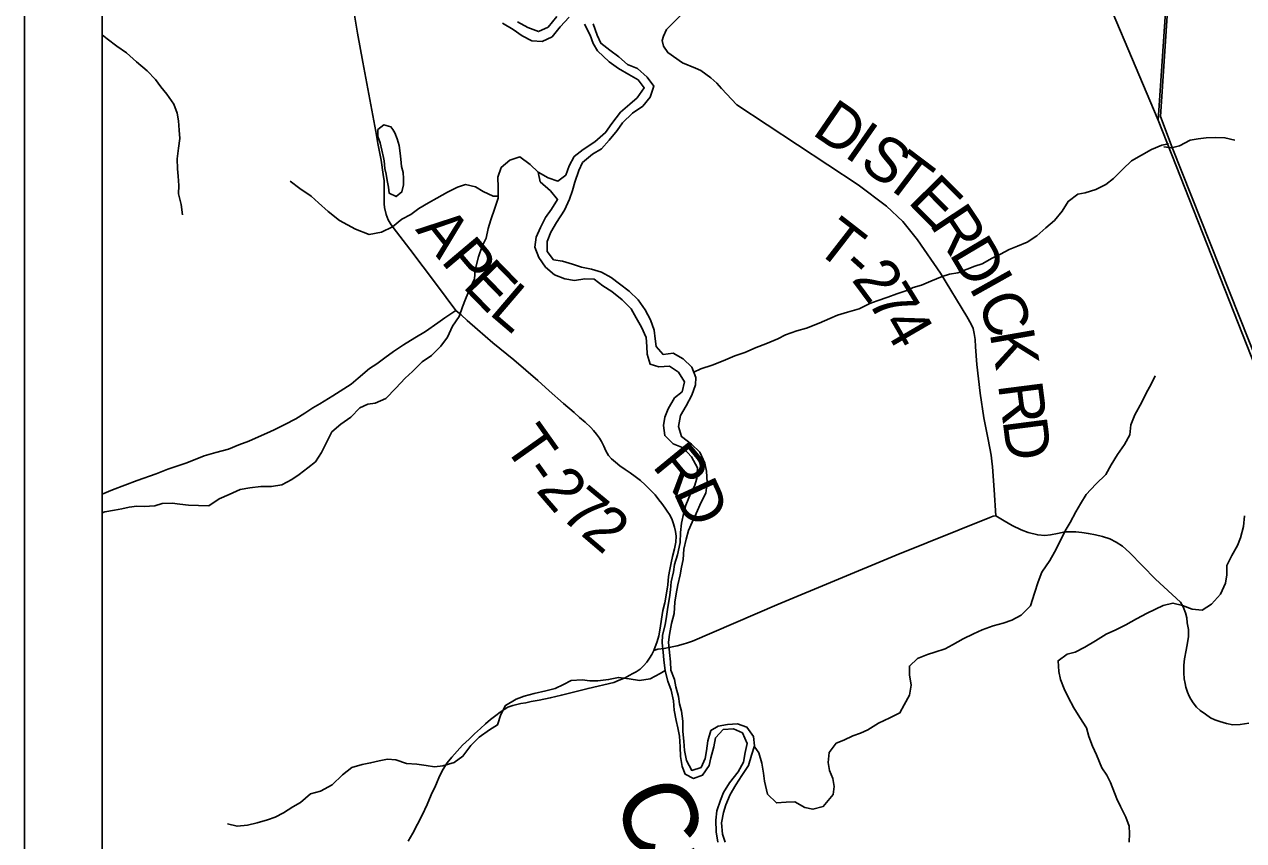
# Model space of a CAD drawing. Extents: x 0 to 44, y -23.8 to 22.
# Drawn here: x 2 to 3.565, y 17.366 to 18.413 of the extents above; entities that cross this region are included whole.
import ezdxf

# ---------------------------------------------------------------- set-up
doc = ezdxf.new("R2010")
doc.units = 0
for name, color, linetype in [('Default', 7, 'Continuous'), ('GM_X_Minor_Lake', 7, 'Continuous'), ('GM_X_Minor_River', 7, 'Continuous'), ('GM_X_Minor_River_Text', 7, 'Continuous'), ('GM_X_Section', 7, 'Continuous'), ('GM_X_Township_Road', 7, 'Continuous'), ('GM_X_Township_Road_Text', 7, 'Continuous'), ('SH_Cut_Line', 7, 'Continuous'), ('SH_Data', 7, 'Continuous')]:
    doc.layers.add(name, color=color, linetype=linetype)

msp = doc.modelspace()

# ---------------------------------------------------------------- linework, layer by layer
at = {"layer": 'Default'}
for points in [[(2.3497, 20.9), (2.1, 20.9), (2.1, 14.1), (2.838, 14.1), (3.0317, 14.1856), (3.8639, 14.5533), (4.3443, 14.7655), (4.4538, 14.8144), (4.856, 14.9939), (4.5387, 15.7097), (4.3476, 16.1408), (4.1422, 16.6361), (4.026, 16.9163), (3.7907, 17.4383), (3.763, 17.5087), (3.455, 18.29), (3.1789, 18.9421), (3.1321, 19.0527), (3.0496, 19.2474), (3.0092, 19.3427), (2.8013, 19.8369), (2.472, 20.6113)], [(6.8158, 20.9), (2.3497, 20.9), (2.472, 20.6113), (2.8013, 19.8369), (3.0092, 19.3427), (3.0496, 19.2474), (3.1321, 19.0527), (3.1789, 18.9421), (3.455, 18.29), (3.5135, 19.1552), (3.5139, 19.1608), (3.5639, 19.9016), (3.5995, 20.4294), (3.5996, 20.4304), (3.6002, 20.4391), (3.6191, 20.7184), (3.9141, 20.6975), (4.3639, 20.6657), (6.7023, 20.5094), (6.7107, 20.5383)]]:
    msp.add_lwpolyline(points, close=True, dxfattribs=at)
msp.add_lwpolyline([(7.4495, 20.4611), (7.016, 20.4891), (6.892, 20.4972), (6.8124, 20.5023), (6.7257, 20.5079), (6.7023, 20.5094), (4.3639, 20.6657), (3.9141, 20.6975), (3.6191, 20.7184), (3.6002, 20.4391), (3.5996, 20.4304), (3.5995, 20.4294), (3.5639, 19.9016), (3.5139, 19.1608), (3.5135, 19.1552), (3.455, 18.29), (3.763, 17.5087), (3.7907, 17.4383), (4.026, 16.9163), (4.1422, 16.6361), (4.3476, 16.1408)], dxfattribs=at)
at = {"layer": 'GM_X_Minor_Lake'}
for points in [[(2.4728, 18.278), (2.4703, 18.2816), (2.4613, 18.2839), (2.4537, 18.2779), (2.4536, 18.2692), (2.4566, 18.2608), (2.4588, 18.2517), (2.461, 18.2422), (2.4616, 18.2379)], [(2.4616, 18.2379), (2.4624, 18.2282), (2.4643, 18.2206), (2.4657, 18.2126), (2.4672, 18.2039), (2.4683, 18.1963), (2.477, 18.1921), (2.4846, 18.1981), (2.4865, 18.2072), (2.4866, 18.2151), (2.4859, 18.2227), (2.484, 18.2307), (2.4833, 18.2402), (2.4822, 18.2478), (2.4808, 18.2576), (2.4782, 18.266), (2.4756, 18.274), (2.4728, 18.278)]]:
    msp.add_lwpolyline(points, dxfattribs=at)
at = {"layer": 'GM_X_Minor_River'}
for points in [[(2.6134, 18.4143), (2.6273, 18.4062), (2.639, 18.3982), (2.6511, 18.392), (2.6643, 18.3908), (2.6772, 18.3971), (2.6875, 18.4096), (2.699, 18.4224)], [(2.6835, 18.4232), (2.672, 18.4093), (2.6599, 18.4037), (2.6459, 18.4088), (2.6327, 18.4164)], [(2.719, 18.4131), (2.7261, 18.399), (2.7298, 18.3884), (2.7357, 18.3788), (2.7504, 18.3651), (2.7624, 18.3563), (2.7756, 18.3486), (2.7877, 18.3417), (2.7956, 18.3314), (2.7864, 18.3185), (2.7768, 18.3107), (2.765, 18.3001), (2.7539, 18.2858), (2.7459, 18.2741), (2.7322, 18.2621), (2.7173, 18.2524), (2.7055, 18.2433), (2.699, 18.2313), (2.6947, 18.2195), (2.6848, 18.2117), (2.672, 18.2159), (2.6592, 18.2232), (2.6621, 18.2111), (2.6753, 18.1992), (2.6843, 18.1882), (2.6766, 18.1757), (2.6686, 18.1652), (2.6624, 18.1523), (2.6566, 18.1398), (2.655, 18.1273), (2.6602, 18.114), (2.6688, 18.1015), (2.6805, 18.0915), (2.6937, 18.0865), (2.7058, 18.0845), (2.7194, 18.0866), (2.7312, 18.0862), (2.7425, 18.0774), (2.7541, 18.0701), (2.7673, 18.0597), (2.7789, 18.0479), (2.7853, 18.0365), (2.792, 18.0243), (2.7979, 18.0113), (2.799, 17.9996), (2.7993, 17.9897), (2.803, 17.9772), (2.8143, 17.9737), (2.8279, 17.9743), (2.8396, 17.9666), (2.8471, 17.9545), (2.844, 17.9416), (2.8344, 17.9337)], [(2.8394, 17.8969), (2.8422, 17.9113), (2.8495, 17.9237), (2.8564, 17.9373), (2.8611, 17.9505), (2.8615, 17.96), (2.8567, 17.9733), (2.8454, 17.9837), (2.8326, 17.991), (2.8197, 17.9895), (2.8107, 17.9995), (2.8097, 18.0093), (2.8082, 18.0207), (2.8034, 18.0337), (2.7967, 18.0466), (2.7877, 18.0596), (2.7761, 18.0707), (2.7637, 18.0802), (2.7531, 18.0883), (2.7407, 18.0952), (2.7279, 18.0987), (2.715, 18.1015), (2.7033, 18.1053), (2.6905, 18.1092), (2.6791, 18.1108), (2.6709, 18.1215), (2.671, 18.1344), (2.6756, 18.1465), (2.6829, 18.1586), (2.6933, 18.1744), (2.6994, 18.1888), (2.7033, 18.1998), (2.7064, 18.2104), (2.7114, 18.2255), (2.7161, 18.2357), (2.729, 18.2466), (2.7408, 18.2533), (2.7504, 18.2646), (2.7607, 18.2767), (2.7676, 18.2868), (2.7805, 18.2989), (2.7935, 18.3079), (2.803, 18.3196), (2.8077, 18.3335), (2.7994, 18.3454), (2.7867, 18.3565), (2.7742, 18.3615), (2.7629, 18.3714), (2.7513, 18.3799), (2.7396, 18.3887), (2.7351, 18.399), (2.73, 18.4138)], [(2.1, 18.3995), (2.1064, 18.3944), (2.1188, 18.3848), (2.1312, 18.3764), (2.144, 18.3649), (2.1575, 18.3534), (2.1684, 18.3424), (2.1752, 18.3328), (2.1827, 18.3233), (2.1917, 18.3107), (2.1961, 18.2989), (2.1979, 18.2894), (2.1986, 18.2773), (2.1993, 18.2667), (2.1976, 18.2542), (2.196, 18.2405), (2.1963, 18.2276), (2.1974, 18.2181), (2.198, 18.2064), (2.1979, 18.1954), (2.2012, 18.1817), (2.203, 18.1688)], [(3.4625, 18.2558), (3.472, 18.2547), (3.4823, 18.2571), (3.4959, 18.2645), (3.5065, 18.2661), (3.5167, 18.2673), (3.5288, 18.2678), (3.5406, 18.2675), (3.5535, 18.2646)], [(2.8591, 17.9668), (2.868, 17.971), (2.8825, 17.9758), (2.8969, 17.9814), (2.9117, 17.9877), (2.9246, 17.9921), (2.939, 17.9985), (2.9516, 18.0029), (2.9668, 18.0096), (2.9766, 18.0145), (2.9911, 18.0197), (3.0036, 18.023), (3.0199, 18.0297), (3.0336, 18.0356), (3.0435, 18.0397), (3.0564, 18.0438), (3.0711, 18.0479), (3.0848, 18.055), (3.0943, 18.0583), (3.108, 18.0631), (3.1198, 18.0672), (3.1311, 18.0713), (3.1406, 18.0754), (3.1513, 18.0783), (3.1634, 18.0835), (3.1778, 18.0895), (3.1873, 18.0924), (3.1979, 18.0943), (3.2101, 18.0987), (3.2196, 18.1028), (3.2291, 18.1058), (3.242, 18.1129), (3.2526, 18.1181), (3.264, 18.1241), (3.2743, 18.1285), (3.2868, 18.1334), (3.2994, 18.1416), (3.3108, 18.1518), (3.3219, 18.1615), (3.3318, 18.1732), (3.3395, 18.1857), (3.352, 18.195), (3.3615, 18.1969), (3.3752, 18.2009), (3.3877, 18.2077), (3.3976, 18.2152), (3.4098, 18.2272), (3.4209, 18.2377), (3.4338, 18.2452), (3.4464, 18.2523), (3.4596, 18.2579), (3.4683, 18.2598)], [(2.6592, 18.2232), (2.649, 18.2332), (2.6359, 18.2428), (2.623, 18.2387), (2.6119, 18.2293), (2.6077, 18.2168), (2.6079, 18.2035), (2.6082, 18.1899), (2.6036, 18.177), (2.5985, 18.1623), (2.5954, 18.1509), (2.5927, 18.1388), (2.5877, 18.1282), (2.5826, 18.1146), (2.5787, 18.098), (2.5775, 18.0866), (2.5713, 18.073), (2.5659, 18.0605), (2.5621, 18.0507), (2.5578, 18.0382), (2.5494, 18.0258), (2.5428, 18.0118), (2.5344, 18.0001), (2.5226, 17.9881), (2.5104, 17.9802), (2.4982, 17.9678), (2.4887, 17.9592), (2.4765, 17.9464), (2.4639, 17.9328), (2.4502, 17.9269), (2.4407, 17.9258), (2.4305, 17.9209), (2.419, 17.9089), (2.4061, 17.8999), (2.3946, 17.8901), (2.3812, 17.8637), (2.3735, 17.8516), (2.3636, 17.8441), (2.3526, 17.8355), (2.3431, 17.8291), (2.3305, 17.8224), (2.3172, 17.8202), (2.3036, 17.8199), (2.2892, 17.8182), (2.2771, 17.816), (2.263, 17.81), (2.2501, 17.8041), (2.2368, 17.7954), (2.2236, 17.7955), (2.2107, 17.796), (2.1993, 17.7973), (2.1895, 17.7985), (2.177, 17.7982), (2.1672, 17.7952), (2.1539, 17.7942), (2.1441, 17.7947), (2.1346, 17.7936), (2.1251, 17.7914), (2.1156, 17.7896), (2.1031, 17.7874), (2.1, 17.7863)], [(2.6082, 18.1926), (2.6018, 18.1926), (2.5886, 18.1984), (2.5788, 18.2045), (2.5663, 18.2073), (2.5557, 18.2043), (2.5428, 18.1976), (2.5291, 18.1901), (2.5188, 18.1838), (2.5063, 18.1767), (2.496, 18.1692), (2.4842, 18.1632), (2.4724, 18.153), (2.4583, 18.1463), (2.4424, 18.1434), (2.4251, 18.15), (2.4145, 18.1558), (2.4043, 18.1612), (2.39, 18.173), (2.3776, 18.1841), (2.3679, 18.1925), (2.3536, 18.2025), (2.3411, 18.2117)], [(2.9367, 17.4869), (2.9425, 17.4782), (2.9466, 17.4653), (2.9484, 17.4524), (2.9498, 17.4418), (2.9538, 17.4254), (2.9651, 17.414), (2.9776, 17.415), (2.9886, 17.4153), (3.0014, 17.4084), (3.012, 17.406), (3.0252, 17.4097), (3.0378, 17.4248), (3.0391, 17.435), (3.0373, 17.4456), (3.0332, 17.4555), (3.0314, 17.4658), (3.033, 17.4787), (3.0418, 17.4907), (3.0516, 17.4948), (3.063, 17.5), (3.0729, 17.5034), (3.0824, 17.5078), (3.0961, 17.5165), (3.1105, 17.5232), (3.1235, 17.5295), (3.1292, 17.5401), (3.1361, 17.5522), (3.1381, 17.565), (3.136, 17.5783), (3.1357, 17.5897), (3.1463, 17.5995), (3.1589, 17.6043), (3.1684, 17.6073), (3.1816, 17.6117), (3.1911, 17.6169), (3.2048, 17.6244), (3.2181, 17.6311), (3.2291, 17.636), (3.2432, 17.6412), (3.2561, 17.6449), (3.2671, 17.6486), (3.2793, 17.6549), (3.2911, 17.667), (3.2965, 17.6832), (3.3012, 17.6976), (3.3058, 17.7101), (3.3158, 17.7252), (3.3219, 17.7357), (3.3292, 17.7501), (3.3358, 17.7633), (3.3419, 17.7739), (3.3492, 17.7875), (3.3553, 17.798), (3.3626, 17.8097), (3.3752, 17.8229), (3.3878, 17.8353), (3.3947, 17.8478), (3.4028, 17.861), (3.412, 17.8738), (3.4185, 17.8863), (3.4201, 17.8991), (3.4251, 17.912), (3.434, 17.9282), (3.4401, 17.9407), (3.4455, 17.9505), (3.4513, 17.9622)], [(2.8344, 17.9337), (2.826, 17.9197), (2.8217, 17.9091), (2.8201, 17.8982), (2.8219, 17.8853), (2.8328, 17.8749), (2.8453, 17.8695), (2.8562, 17.8581), (2.864, 17.844), (2.8631, 17.8303), (2.86, 17.8205), (2.8547, 17.8107), (2.8489, 17.7963), (2.8465, 17.7865), (2.8434, 17.7732), (2.8422, 17.7611), (2.8417, 17.7482), (2.8381, 17.7323), (2.8343, 17.7198), (2.8331, 17.7104), (2.8299, 17.6979), (2.8291, 17.6873), (2.8279, 17.6778), (2.8259, 17.6653), (2.8239, 17.6532), (2.8223, 17.6426), (2.8188, 17.6294), (2.8187, 17.6195), (2.8197, 17.6074), (2.8208, 17.5975), (2.8222, 17.5834), (2.8259, 17.5705), (2.83, 17.5587), (2.8329, 17.5451), (2.8339, 17.5329), (2.8365, 17.52), (2.8387, 17.5105), (2.8409, 17.4999), (2.8415, 17.4862), (2.8422, 17.4737), (2.8443, 17.4608), (2.848, 17.4509), (2.8586, 17.4455), (2.8704, 17.4496), (2.8788, 17.4621), (2.8811, 17.4719), (2.8847, 17.4859), (2.887, 17.4976), (2.8969, 17.5082), (2.9102, 17.5092), (2.9215, 17.5038), (2.9275, 17.4905), (2.9251, 17.4787), (2.9227, 17.4663), (2.9162, 17.4538), (2.9047, 17.4399), (2.8974, 17.4274), (2.8932, 17.4176), (2.8885, 17.404), (2.8873, 17.3918), (2.888, 17.377), (2.8901, 17.3638)], [(2.8992, 17.3637), (2.8959, 17.374), (2.8945, 17.3887), (2.8972, 17.4016), (2.9, 17.4115), (2.9057, 17.4247), (2.913, 17.4375), (2.9207, 17.4492), (2.9291, 17.462), (2.933, 17.4753), (2.9369, 17.4874), (2.9359, 17.4991), (2.9272, 17.5113), (2.9152, 17.5156), (2.9023, 17.5146), (2.8905, 17.5124), (2.881, 17.5068), (2.8771, 17.4939), (2.8755, 17.481), (2.8736, 17.4712), (2.8685, 17.4595), (2.8564, 17.4558), (2.8497, 17.4687), (2.8471, 17.4813), (2.8461, 17.4934), (2.8451, 17.5059), (2.8452, 17.5188), (2.8434, 17.5317), (2.8408, 17.5412), (2.8394, 17.5507), (2.8361, 17.5629), (2.8342, 17.5724), (2.8298, 17.5845), (2.8291, 17.5951), (2.8281, 17.6069), (2.8267, 17.6202), (2.8279, 17.63), (2.8306, 17.6444), (2.8338, 17.6573), (2.8346, 17.6717), (2.8366, 17.6823), (2.8386, 17.6937), (2.8417, 17.7069), (2.8433, 17.7167), (2.8453, 17.7266), (2.8465, 17.7398), (2.8493, 17.7523), (2.8524, 17.7637), (2.857, 17.7743), (2.862, 17.7856), (2.8686, 17.8), (2.8744, 17.8117), (2.8764, 17.8253), (2.8753, 17.8397), (2.8731, 17.85), (2.8668, 17.8641), (2.8563, 17.8744), (2.8435, 17.884), (2.8394, 17.8969)], [(3.4178, 17.3638), (3.4182, 17.3748), (3.4176, 17.3843), (3.4135, 17.396), (3.4068, 17.4097), (3.4019, 17.4193), (3.3938, 17.4402), (3.3893, 17.4497), (3.3829, 17.4592), (3.3759, 17.476), (3.3707, 17.487), (3.3662, 17.4992), (3.3629, 17.5106), (3.3543, 17.5235), (3.3468, 17.5361), (3.3394, 17.5498), (3.3345, 17.5605), (3.3297, 17.5723), (3.3275, 17.5825), (3.3265, 17.5965), (3.3383, 17.6048), (3.3485, 17.6077), (3.3611, 17.6141), (3.3744, 17.622), (3.3881, 17.6306), (3.4006, 17.6362), (3.4135, 17.6425), (3.4272, 17.6504), (3.4409, 17.6574), (3.4614, 17.6675), (3.4739, 17.6705), (3.4864, 17.6673), (3.4985, 17.6627), (3.5113, 17.6614), (3.5235, 17.6689), (3.535, 17.6821), (3.5415, 17.6961), (3.5431, 17.7067), (3.5432, 17.7188), (3.5494, 17.7317), (3.557, 17.7445), (3.5605, 17.7543), (3.5644, 17.7687), (3.566, 17.7823)], [(2.8222, 17.5839), (2.8161, 17.5801), (2.8032, 17.5734), (2.7892, 17.5712), (2.776, 17.5732), (2.7623, 17.5752), (2.7498, 17.5723), (2.7358, 17.5709), (2.7256, 17.5709), (2.7158, 17.5722), (2.7017, 17.5711), (2.6919, 17.5659), (2.6812, 17.561), (2.6691, 17.5577), (2.6543, 17.5544), (2.6414, 17.5511), (2.6312, 17.547), (2.6175, 17.5392), (2.6113, 17.5275), (2.607, 17.5142), (2.5968, 17.5079), (2.5838, 17.4985), (2.5731, 17.4876), (2.5628, 17.474), (2.5514, 17.4658), (2.537, 17.4617), (2.5264, 17.4603), (2.5158, 17.4619), (2.5037, 17.4639), (2.4905, 17.4647), (2.4765, 17.4694), (2.4659, 17.4702), (2.4553, 17.468), (2.4443, 17.4655), (2.4333, 17.4633), (2.4204, 17.4596), (2.4082, 17.4502), (2.3948, 17.4374), (2.38, 17.4292), (2.3671, 17.4259), (2.3545, 17.4146), (2.3447, 17.409), (2.3325, 17.4015), (2.3218, 17.3959), (2.312, 17.3926), (2.2987, 17.3885), (2.2862, 17.3856), (2.2729, 17.3842), (2.2605, 17.3873)]]:
    msp.add_lwpolyline(points, dxfattribs=at)
at = {"layer": 'GM_X_Section'}
msp.add_lwpolyline([(3.4822, 18.6631), (4.4853, 18.6191), (4.437, 17.5902), (3.7148, 17.6484), (3.6689, 17.7618), (3.473, 18.2548), (3.4582, 18.2946)], close=True, dxfattribs=at)
at = {"layer": 'GM_X_Township_Road'}
for points in [[(2.8078, 17.6096), (2.8119, 17.6211), (2.814, 17.6286), (2.8159, 17.6385), (2.8178, 17.6497), (2.8195, 17.6608), (2.822, 17.6707), (2.8241, 17.6832), (2.8256, 17.6941), (2.8267, 17.7044), (2.8285, 17.7137), (2.83, 17.7223), (2.8319, 17.7301), (2.8342, 17.7402), (2.8361, 17.7487), (2.8364, 17.7565), (2.8355, 17.7624), (2.8344, 17.7678), (2.8328, 17.7733), (2.8307, 17.7784), (2.8277, 17.784), (2.825, 17.7883), (2.8224, 17.7922), (2.8182, 17.7982), (2.8142, 17.803), (2.8094, 17.8093), (2.802, 17.8171), (2.7968, 17.822), (2.7907, 17.8276), (2.7837, 17.8327), (2.7776, 17.8375), (2.7711, 17.842), (2.7643, 17.8464), (2.7584, 17.8512), (2.7534, 17.8556), (2.7498, 17.8599), (2.7464, 17.866), (2.7435, 17.8718), (2.7407, 17.8777), (2.738, 17.8822), (2.7342, 17.8872), (2.7304, 17.8919), (2.7268, 17.8957), (2.7195, 17.9026), (2.7125, 17.9087), (2.7054, 17.915), (2.6919, 17.9266), (2.6736, 17.9426), (2.6588, 17.9559), (2.6435, 17.9691), (2.6281, 17.9826), (2.6013, 18.0045), (2.5817, 18.0214), (2.5683, 18.033), (2.5605, 18.0403), (2.5535, 18.0458), (2.529, 18.0793), (2.4947, 18.1246), (2.4775, 18.1466), (2.4708, 18.1558), (2.4669, 18.1623), (2.4641, 18.1692), (2.4622, 18.1782), (2.4616, 18.1826), (2.4616, 18.188), (2.4618, 18.2008), (2.4616, 18.2123), (2.4605, 18.2202), (2.4578, 18.2387), (2.4534, 18.26), (2.4511, 18.2757), (2.4344, 18.3643), (2.4277, 18.4018), (2.4089, 18.5123)], [(3.2468, 17.7824), (3.2447, 17.8159), (3.2426, 17.8453), (3.2416, 17.8524), (3.2407, 17.8603), (3.2369, 17.8802), (3.2315, 17.9083), (3.2265, 17.9397), (3.2221, 17.9767), (3.2208, 17.9992), (3.2202, 18.0086), (3.2189, 18.0165), (3.2177, 18.0226), (3.215, 18.0285), (3.2095, 18.0383), (3.1755, 18.0937), (3.146, 18.1364), (3.1272, 18.1602), (3.1063, 18.1798), (3.0699, 18.207), (2.9145, 18.3098), (2.8948, 18.3305), (2.8885, 18.3375), (2.881, 18.3444), (2.8747, 18.349), (2.868, 18.3536), (2.8613, 18.3566), (2.8444, 18.3637), (2.8256, 18.3768), (2.8202, 18.3849), (2.8187, 18.3924), (2.8203, 18.398), (2.824, 18.4062), (2.8577, 18.4403)], [(2.1, 17.8101), (2.1132, 17.8158), (2.1448, 17.8276), (2.1692, 17.8363), (2.184, 17.8424), (2.2084, 17.8504), (2.2309, 17.8592), (2.2457, 17.8638), (2.2621, 17.8679), (2.2754, 17.8733), (2.2882, 17.8782), (2.3006, 17.8836), (2.3112, 17.8885), (2.3204, 17.8927), (2.3341, 17.8996), (2.3482, 17.9068), (2.36, 17.914), (2.3703, 17.9209), (2.379, 17.9262), (2.3958, 17.9365), (2.4099, 17.9453), (2.4194, 17.9514), (2.4282, 17.959), (2.443, 17.9715), (2.4522, 17.9776), (2.4624, 17.9852), (2.4735, 17.9932), (2.4864, 18.0016), (2.5009, 18.0108), (2.5146, 18.0191), (2.5306, 18.0302), (2.5394, 18.0363), (2.5459, 18.0409), (2.5535, 18.0458)], [(2.8078, 17.6096), (2.813, 17.6112), (2.8209, 17.6124), (2.8293, 17.6139), (2.8377, 17.6156), (2.8454, 17.6177), (2.8511, 17.6193), (2.8576, 17.6216), (2.9658, 17.6681), (3.1186, 17.7318), (3.239, 17.7803), (3.2432, 17.7818), (3.2468, 17.7824)], [(3.2468, 17.7824), (3.2575, 17.7762), (3.2677, 17.7701), (3.2793, 17.7644), (3.2882, 17.7609), (3.3004, 17.7579), (3.3096, 17.7571), (3.3169, 17.7582), (3.3257, 17.7598), (3.3358, 17.7617), (3.3437, 17.7621), (3.3494, 17.7617), (3.3569, 17.7611), (3.3655, 17.7596), (3.3745, 17.7582), (3.3837, 17.7561), (3.3929, 17.7531), (3.4011, 17.7487), (3.4091, 17.7433), (3.4181, 17.7353), (3.4514, 17.701), (3.4836, 17.6717), (3.4869, 17.6656), (3.4899, 17.6581), (3.4916, 17.6516), (3.4924, 17.6453), (3.4939, 17.6367), (3.4939, 17.6275), (3.4926, 17.6193), (3.4909, 17.6101), (3.489, 17.5988), (3.488, 17.5907), (3.488, 17.5808), (3.4886, 17.5731), (3.4895, 17.5674), (3.4905, 17.5628), (3.4926, 17.5563), (3.4949, 17.5511), (3.4968, 17.5471), (3.5001, 17.5425), (3.5041, 17.5371), (3.5089, 17.5327), (3.5156, 17.528), (3.5221, 17.5234), (3.5276, 17.5205), (3.5341, 17.5184), (3.5428, 17.5159), (3.5508, 17.5144), (3.5604, 17.5149), (3.5715, 17.5165)], [(2.4927, 17.3652), (2.4986, 17.3753), (2.5047, 17.3867), (2.5106, 17.3982), (2.5171, 17.4122), (2.52, 17.4193), (2.5234, 17.4273), (2.5266, 17.4338), (2.5297, 17.4412), (2.5318, 17.4461), (2.5344, 17.4519), (2.5375, 17.4572), (2.5426, 17.4654), (2.5487, 17.473), (2.5554, 17.4806), (2.5624, 17.4884), (2.5706, 17.4958), (2.5777, 17.5027), (2.5853, 17.5094), (2.5917, 17.5156), (2.598, 17.521), (2.6049, 17.5261), (2.6108, 17.5305), (2.6157, 17.5339), (2.6205, 17.537), (2.6268, 17.5391), (2.6373, 17.5415), (2.6434, 17.5427), (2.6504, 17.5442), (2.6605, 17.5461), (2.6748, 17.5488), (2.6892, 17.5524), (2.7047, 17.5562), (2.7235, 17.561), (2.7563, 17.5688), (2.7633, 17.5714), (2.7708, 17.5747), (2.7763, 17.5775), (2.7808, 17.58), (2.7852, 17.5823), (2.7902, 17.5857), (2.7947, 17.5901), (2.7987, 17.5947), (2.8024, 17.5998), (2.8054, 17.6046), (2.8078, 17.6096)]]:
    msp.add_lwpolyline(points, dxfattribs=at)
at = {"layer": 'SH_Cut_Line'}
for points in [[(4.3476, 16.1408), (4.1422, 16.6361), (4.026, 16.9163), (3.7907, 17.4383), (3.763, 17.5087), (3.455, 18.29), (3.5135, 19.1552), (3.5139, 19.1608), (3.5639, 19.9016), (3.5995, 20.4294), (3.5996, 20.4304), (3.6002, 20.4391), (3.6191, 20.7184), (3.9141, 20.6975), (4.3639, 20.6657), (6.7023, 20.5094), (6.7107, 20.5383), (6.8158, 20.9), (2.1, 20.9), (2.1, 14.1)], [(8.9, 20.9), (6.8158, 20.9), (6.7107, 20.5383), (6.7023, 20.5094), (4.3639, 20.6657), (3.9141, 20.6975), (3.6191, 20.7184), (3.6002, 20.4391), (3.5996, 20.4304), (3.5995, 20.4294), (3.5639, 19.9016), (3.5139, 19.1608), (3.5135, 19.1552), (3.455, 18.29), (3.763, 17.5087), (3.7907, 17.4383), (4.026, 16.9163), (4.1422, 16.6361), (4.3476, 16.1408)]]:
    msp.add_lwpolyline(points, dxfattribs=at)
at = {"layer": 'SH_Data'}
for p, q in [((2, 21), (2, 14)), ((2.1, 20.9), (2.1, 14.1))]:
    msp.add_line(p, q, dxfattribs=at)

# ---------------------------------------------------------------- texts
at = {"layer": 'GM_X_Minor_River_Text'}
msp.add_text('Creek', height=0.09469, rotation=292.0026, dxfattribs=at).set_placement((2.7544, 17.4219))
at = {"layer": 'GM_X_Township_Road_Text'}
for s, rotation, p in [('D', 325.5249, (3.0093, 18.2727)), ('I', 325.1429, (3.0505, 18.2445)), ('S', 324.1964, (3.0694, 18.2313)), ('T', 322.9133, (3.1002, 18.2091)), ('E', 314.6561, (3.1325, 18.1849)), ('R', 303.5905, (3.1605, 18.1569)), ('A', 308.5739, (2.5011, 18.1494)), ('T', 322.1598, (3.0126, 18.1243)), ('P', 310.135, (2.5334, 18.109)), ('D', 300.6698, (3.186, 18.1187)), ('E', 314.1792, (2.561, 18.0765)), ('-', 317.9461, (3.0453, 18.099)), ('2', 306.669, (3.0606, 18.0855)), ('I', 299.254, (3.2113, 18.076)), ('L', 319.5092, (2.5949, 18.042)), ('7', 301.6863, (3.0808, 18.0585)), ('C', 292.2138, (3.2219, 18.0573)), ('4', 300.1315, (3.099, 18.0291)), ('K', 279.9585, (3.2386, 18.0172)), ('R', 277.3027, (3.2494, 17.9512)), ('T', 305.3282, (2.6137, 17.8731)), ('D', 277.3017, (3.2553, 17.905)), ('R', 309.3608, (2.8046, 17.8461)), ('-', 305.4959, (2.6384, 17.8383)), ('2', 310.7142, (2.6554, 17.8149)), ('7', 320.4145, (2.6857, 17.781)), ('D', 294.5584, (2.8322, 17.8133)), ('2', 319.5548, (2.7125, 17.7588))]:
    msp.add_text(s, height=0.0568, rotation=rotation, dxfattribs=at).set_placement(p)

doc.saveas('drawing.dxf')
